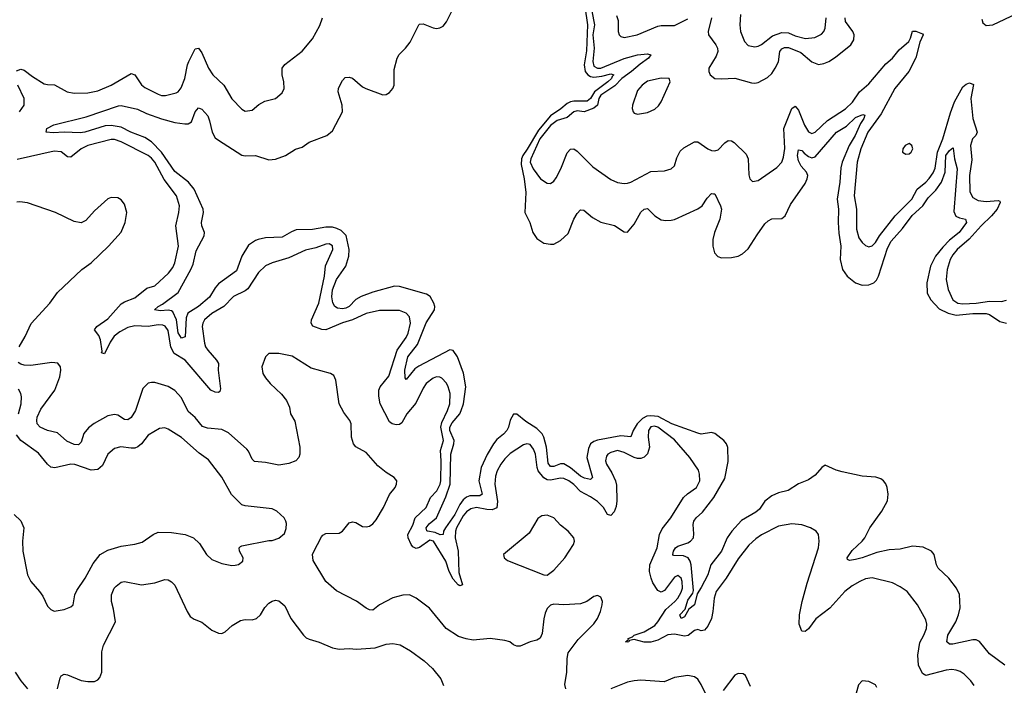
# Model space of a CAD drawing. Header units: inches. Extents: x 2001573 to 2220545, y 644482 to 846830.
# Tile 544 of 656: x 2102224 to 2108098, y 812371 to 816340. Entities that reach past the tile are written whole.
import ezdxf

# ---------------------------------------------------------------- set-up
doc = ezdxf.new("R2010")
doc.units = ezdxf.units.IN
doc.header["$MEASUREMENT"] = 0
doc.layers.add('C1801', color=7, linetype='Continuous')

msp = doc.modelspace()

# ---------------------------------------------------------------- linework, layer by layer
at = {"layer": 'C1801', "color": 5}
for points, elevation in [([(2105579.9, 816530), (2105612.2, 816310), (2105606.3, 816153.7), (2105591.5, 816070), (2105598, 816030), (2105612.3, 816010), (2105630, 816000.8), (2105650, 815997.9), (2105697.5, 816002.5), (2105750, 816016.9), (2105767.9, 816010), (2105758.2, 816001.8), (2105754.3, 815990), (2105732.2, 815970), (2105652.2, 815910), (2105629.8, 815870.2), (2105610, 815853.7), (2105530, 815854.1), (2105510, 815849.9), (2105490, 815840.4), (2105452.5, 815807.5), (2105390, 815766.5), (2105318.6, 815681.4), (2105252.1, 815567.9), (2105224.8, 815530), (2105216.6, 815510), (2105215.6, 815475.6), (2105233.8, 815390), (2105242.8, 815310), (2105237.7, 815190), (2105267.8, 815130), (2105286, 815070), (2105310, 815035.8), (2105350, 815007.2), (2105390, 815001.1), (2105410, 815001.7), (2105450, 815023.1), (2105495.5, 815064.5), (2105529.8, 815150), (2105550, 815184.9), (2105570, 815206), (2105590, 815203.1), (2105641, 815161), (2105690, 815131.5), (2105772.5, 815112.5), (2105830, 815074.9), (2105850, 815073.4), (2105890, 815121.3), (2105930, 815192.2), (2105950, 815210.3), (2105970, 815213.4), (2106013.4, 815170), (2106050, 815146), (2106077.8, 815142.2), (2106110, 815144.4), (2106130, 815149.1), (2106270, 815211.3), (2106294.7, 815230), (2106324.4, 815275.6), (2106350, 815302.4), (2106362, 815302), (2106370, 815300.7), (2106405.4, 815230), (2106410.9, 815210), (2106401.5, 815150), (2106369.2, 815070), (2106359.1, 815030), (2106359.1, 814990), (2106368.9, 814950), (2106388.2, 814928.2), (2106410, 814920.3), (2106470, 814920.8), (2106510, 814930.2), (2106536.2, 814943.8), (2106570, 814972.9), (2106622.6, 815057.4), (2106670, 815121.7), (2106690, 815140.9), (2106710, 815151.8), (2106770, 815154), (2106789.8, 815170.2), (2106822.1, 815237.9), (2106910, 815363.6), (2106922.1, 815390), (2106924.9, 815410), (2106917.2, 815430), (2106886.6, 815466.6), (2106870, 815498), (2106863.9, 815530), (2106870, 815564.2), (2106890, 815560.2), (2106903.5, 815543.5), (2106930, 815523.4), (2106950, 815516.6), (2106970, 815522.2), (2107096.5, 815670), (2107155.8, 815704.2), (2107210, 815756.9), (2107254.1, 815774.1), (2107265.5, 815770), (2107259.5, 815750), (2107239.6, 815720.4), (2107208.8, 815650), (2107171.3, 815590), (2107131, 815490), (2107123.1, 815456.9), (2107117.1, 815370), (2107101.1, 815270), (2107108.1, 815210), (2107105.7, 815130), (2107110, 815066.8), (2107123.3, 814990), (2107119, 814910), (2107131.6, 814850), (2107159.8, 814810), (2107210, 814770.6), (2107250, 814756.7), (2107290, 814757.9), (2107319.6, 814770), (2107334.4, 814785.6), (2107348.1, 814810), (2107401.7, 814978.3), (2107421.8, 815018.2), (2107490, 815095.2), (2107548, 815172), (2107610.7, 815230), (2107642.5, 815277.5), (2107690, 815324.2), (2107723.1, 815370), (2107744.2, 815430), (2107748.6, 815530), (2107770, 815558.8), (2107790, 815574.9), (2107793.4, 815573.4), (2107800.7, 815510), (2107815.7, 815450), (2107795.7, 815195.7), (2107807.7, 815167.7), (2107830, 815157.3), (2107865.5, 815150), (2107872.1, 815130), (2107828.3, 815070), (2107770, 815024.9), (2107730, 814984.1), (2107687.8, 814930), (2107657.1, 814870), (2107635.1, 814770), (2107637, 814710), (2107660.1, 814670), (2107710, 814616), (2107761.9, 814590), (2107810, 814577.7), (2107910, 814587.9), (2107990, 814587.7), (2108010, 814581.5), (2108070, 814540.4), (2108109.8, 814530.2)], 260), ([(2108101.7, 812490), (2108010, 812558.6), (2107950, 812631), (2107930, 812642.4), (2107910, 812642.2), (2107790, 812616.4), (2107770, 812615.8), (2107755.8, 812630), (2107761.4, 812670), (2107809.2, 812750), (2107825.4, 812790), (2107833.6, 812833.6), (2107831.3, 812911.3), (2107812.8, 812950), (2107766.6, 813010), (2107703, 813070), (2107692.4, 813090), (2107678.3, 813150), (2107663.6, 813170), (2107614.4, 813194.4), (2107550, 813200.8), (2107477.1, 813182.9), (2107410, 813178.2), (2107337.3, 813162.7), (2107250, 813130.8), (2107210, 813121.2), (2107174.8, 813114.8), (2107161.3, 813121.3), (2107159.6, 813130), (2107190, 813174), (2107249.7, 813230), (2107265.3, 813250), (2107295.5, 813310), (2107367.7, 813410), (2107401.1, 813470), (2107404.7, 813510), (2107398.7, 813550), (2107391.2, 813571.2), (2107378, 813590), (2107361.3, 813601.3), (2107331.3, 813611.3), (2107250, 813616.9), (2107130, 813643.1), (2107093.7, 813653.7), (2107030, 813682.7), (2107010, 813669.4), (2106970, 813624.2), (2106930, 813596.3), (2106870, 813572.8), (2106807.8, 813532.2), (2106750, 813518.4), (2106710, 813500.7), (2106670, 813469), (2106638.2, 813421.8), (2106615.9, 813404.1), (2106530, 813353.2), (2106472.6, 813290), (2106444.4, 813250), (2106410.1, 813170), (2106347.3, 813090), (2106328.4, 813030), (2106290, 812954.6), (2106264.7, 812915.3), (2106249.3, 812850), (2106216.1, 812823.9), (2106190, 812778.5), (2106170, 812769.9), (2106162.5, 812790), (2106194.3, 812825.7), (2106210, 812878), (2106238.9, 812921.1), (2106243.2, 812936.8), (2106229.5, 813089.5), (2106224.1, 813110), (2106211, 813131), (2106183.3, 813143.3), (2106123.8, 813143.8), (2106120.3, 813150), (2106123.6, 813170), (2106137, 813190), (2106150, 813200.1), (2106210, 813220.7), (2106225.6, 813230), (2106242.7, 813250), (2106246.4, 813273.6), (2106241.3, 813330), (2106245.6, 813350), (2106259.1, 813370), (2106297.5, 813402.5), (2106365.2, 813490), (2106430, 813604.9), (2106450, 813704.7), (2106448.7, 813788.7), (2106440.5, 813810), (2106425.1, 813830), (2106370, 813872.5), (2106350, 813877.4), (2106290, 813868.7), (2106270, 813873.5), (2106115, 813930), (2106033.7, 813973.6), (2105990, 813978.3), (2105965.3, 813974.7), (2105939, 813961), (2105908.4, 813930), (2105884.6, 813890), (2105870, 813851.6), (2105810, 813858), (2105670, 813832), (2105650, 813825.2), (2105629.1, 813810.9), (2105616.5, 813783.5), (2105608.1, 813730), (2105640.6, 813610), (2105630, 813597.8), (2105593.5, 813606.5), (2105570, 813617.9), (2105510, 813666.7), (2105470, 813691.4), (2105450, 813692.3), (2105410, 813674.7), (2105390, 813674.6), (2105376.2, 813696.2), (2105367.6, 813790), (2105351.2, 813850), (2105340.6, 813870), (2105310, 813902.7), (2105243.2, 813943.2), (2105190, 813988.4), (2105170, 813987.9), (2105150, 813952), (2105140.3, 813910), (2105130.1, 813889.9), (2105111.1, 813868.9), (2105070, 813836.2), (2105050.1, 813810), (2105012.1, 813747.9), (2104976.6, 813670), (2104963.8, 813590), (2104982.7, 813510), (2104970, 813499.6), (2104910, 813500.9), (2104890, 813492.4), (2104870, 813475.9), (2104850, 813448.5), (2104820.6, 813390), (2104763.4, 813310), (2104752.5, 813290), (2104749.3, 813270.7), (2104732.2, 813267.8), (2104702.3, 813282.3), (2104657.6, 813290), (2104652.5, 813292.5), (2104648.3, 813310), (2104665.8, 813334.2), (2104710.8, 813370), (2104765.3, 813494.7), (2104792.7, 813570), (2104795.6, 813750), (2104814.5, 813810), (2104816.2, 813830), (2104790.7, 813890), (2104790.5, 813910), (2104804.5, 813935.5), (2104849.6, 813990), (2104858.6, 814010), (2104871.7, 814050), (2104886.1, 814150), (2104871.1, 814231.1), (2104835.2, 814330), (2104810, 814366.6), (2104790, 814372.1), (2104605.3, 814274.7), (2104582, 814258), (2104530, 814194.5), (2104523.5, 814203.5), (2104521.6, 814250), (2104540.1, 814330), (2104597.6, 814402.4), (2104648.2, 814531.8), (2104697.7, 814610), (2104699.7, 814630), (2104695.6, 814650), (2104673.7, 814690), (2104650, 814703.6), (2104490, 814749.3), (2104460.7, 814750), (2104330, 814714.6), (2104261.1, 814690), (2104229.5, 814670.5), (2104190.1, 814629.9), (2104170, 814619), (2104150, 814615), (2104119.8, 814619.8), (2104104.4, 814630), (2104091.4, 814651.4), (2104086.9, 814686.9), (2104089.5, 814729.5), (2104113.3, 814790), (2104170.2, 814869.8), (2104188.4, 814930), (2104189.9, 814970.1), (2104172, 815052), (2104142.2, 815082.2), (2104115.5, 815095.5), (2104090, 815101.7), (2104050, 815103.2), (2103970, 815089.5), (2103874.2, 815085.8), (2103844.7, 815075.3), (2103790, 815043.9), (2103690, 815038.8), (2103646, 815030), (2103630, 815023.7), (2103590, 814994.8), (2103550, 814928.8), (2103518.2, 814841.8), (2103410, 814764.5), (2103390, 814740.6), (2103355.4, 814684.6), (2103290, 814630.4), (2103226.4, 814590), (2103217.5, 814562.5), (2103211.7, 814448.3), (2103190, 814441.4), (2103170, 814473.5), (2103159.1, 814550), (2103137.5, 814597.5), (2103130, 814604.6), (2103110, 814608.4), (2103063.8, 814603.8), (2103027.6, 814610), (2103049.6, 814630), (2103076.7, 814643.3), (2103170, 814712.4), (2103245.8, 814850), (2103258, 814882), (2103277.6, 814962.4), (2103325.2, 815050), (2103327.1, 815070), (2103311.1, 815110), (2103308.4, 815130), (2103320.3, 815190), (2103319.1, 815210), (2103265.4, 815330), (2103231.8, 815371.8), (2103150, 815434.2), (2103069.3, 815550), (2103010.6, 815610.6), (2102970, 815638.1), (2102887.8, 815670), (2102830, 815698.5), (2102770, 815709.5), (2102733.4, 815706.6), (2102612.7, 815670), (2102585.7, 815665.7), (2102490, 815669.9), (2102424.4, 815664.4), (2102382, 815670), (2102385.2, 815690), (2102427.3, 815712.7), (2102619.8, 815760.2), (2102813.7, 815826.3), (2102830, 815828.5), (2102927.1, 815807.1), (2102981, 815781), (2103069.5, 815749.5), (2103150, 815727.2), (2103210, 815718.1), (2103230, 815719.3), (2103249.1, 815730.9), (2103270, 815790.4), (2103290, 815814.6), (2103310, 815806.5), (2103345.9, 815765.9), (2103357.2, 815737.2), (2103371.8, 815670), (2103390, 815636), (2103410, 815620.8), (2103550, 815532.9), (2103570, 815527.9), (2103630.2, 815530.2), (2103710, 815503.2), (2103750, 815507.3), (2103809.1, 815530.9), (2103870, 815567.6), (2103910, 815580.4), (2103950, 815610.3), (2104056, 815650), (2104090, 815677.1), (2104148.9, 815790), (2104148.2, 815830), (2104124.1, 815910), (2104126, 815930), (2104133.5, 815946.5), (2104150, 815978), (2104165.9, 815994.1), (2104190, 815997.4), (2104210, 815990.2), (2104270, 815939.1), (2104288.7, 815928.7), (2104390, 815892.4), (2104410, 815893), (2104430, 815904.9), (2104449.8, 815930.2), (2104457.2, 815950), (2104457.5, 816042.5), (2104475, 816110), (2104487.8, 816132.2), (2104526, 816170), (2104553.9, 816206.1), (2104605.2, 816310), (2104610, 816314), (2104630, 816314.4), (2104690, 816290.3), (2104710, 816287.2), (2104730, 816290.4), (2104750, 816301.6), (2104770, 816328), (2104802, 816390)], 260), ([(2105636.5, 816390), (2105652.2, 816310), (2105642.3, 816250), (2105650.9, 816169.1), (2105643.6, 816090), (2105650, 816063), (2105670, 816050.6), (2105690, 816051.4), (2105830, 816107.5), (2105910, 816130.3), (2105970, 816136.6), (2105989, 816130), (2105975.3, 816110), (2105924.5, 816075.5), (2105873.7, 816030), (2105815.1, 815990), (2105775.2, 815944.8), (2105689.9, 815890.1), (2105678.8, 815870), (2105670, 815830), (2105650, 815811.8), (2105591.2, 815791.2), (2105550, 815796.4), (2105530.3, 815790), (2105490, 815756.1), (2105430, 815738.6), (2105390, 815709.4), (2105327.7, 815630), (2105273.5, 815510), (2105269.7, 815490), (2105286.2, 815450), (2105330, 815391.1), (2105370, 815364.9), (2105390, 815363.1), (2105410, 815376.5), (2105423.5, 815396.5), (2105451.3, 815450), (2105490, 815546.7), (2105510, 815567), (2105530, 815568.8), (2105550, 815556), (2105643, 815463), (2105750, 815386), (2105790, 815368.9), (2105830, 815362.7), (2105850, 815364.4), (2105870, 815370.2), (2105990, 815434), (2106070, 815437.7), (2106109.8, 815450.2), (2106130.9, 815469.1), (2106144.9, 815515.1), (2106165, 815555), (2106185, 815575), (2106250, 815611.8), (2106270, 815611.6), (2106330, 815569.1), (2106350, 815559.6), (2106370, 815556.9), (2106390, 815564.6), (2106430, 815605.7), (2106450, 815619.5), (2106470, 815617.4), (2106486.5, 815606.5), (2106558.4, 815538.4), (2106569.3, 815510), (2106573.8, 815413.8), (2106580.5, 815390), (2106595.9, 815375.9), (2106630, 815380.4), (2106741.3, 815458.7), (2106770, 815490.4), (2106780.5, 815519.5), (2106788.7, 815571.3), (2106781.7, 815690), (2106830, 815810.2), (2106850, 815823.6), (2106870, 815801.1), (2106905.4, 815710), (2106930, 815671.3), (2106950, 815661.2), (2106970, 815668.2), (2107042.2, 815737.8), (2107150, 815809.1), (2107192.7, 815847.3), (2107234.5, 815910), (2107290, 815957.4), (2107390, 816077.2), (2107430.5, 816109.5), (2107470, 816159.5), (2107527.2, 816210), (2107538.8, 816230), (2107550, 816270.5), (2107570, 816271.6), (2107610, 816255.2), (2107613.8, 816250), (2107594.1, 816205.9), (2107570, 816111.6), (2107529.1, 816030), (2107444.4, 815930), (2107362.3, 815777.7), (2107282.6, 815670), (2107241.2, 815570), (2107220.1, 815490), (2107201.8, 815290), (2107216.4, 815210), (2107215.1, 815090), (2107230, 815039.5), (2107250, 815010.3), (2107270, 814992.9), (2107290, 814986), (2107310, 814991.5), (2107330, 815011.6), (2107353.6, 815050), (2107447, 815170), (2107547, 815270), (2107576.9, 815330), (2107629.9, 815370.1), (2107650, 815392), (2107672.9, 815427.1), (2107684.9, 815455.1), (2107698.7, 815550), (2107731.6, 815630), (2107776.5, 815783.5), (2107800.8, 815850), (2107850, 815939.8), (2107870, 815955.5), (2107890, 815962.3), (2107913.9, 815953.9), (2107898.6, 815870), (2107910.1, 815750.1), (2107936.3, 815670), (2107927.9, 815650), (2107907.6, 815630), (2107895.9, 815590), (2107904.8, 815504.8), (2107890.1, 815410.1), (2107892.9, 815312.9), (2107910, 815280.2), (2107941.2, 815261.2), (2107990, 815255.6), (2108062, 815262), (2108070, 815258.4), (2108072.8, 815250), (2108054.3, 815210), (2108020.9, 815170), (2107959.3, 815110), (2107888.5, 815031.5), (2107816.4, 814970), (2107790, 814937.5), (2107774.8, 814910), (2107756.9, 814850), (2107750.8, 814790), (2107763, 814730), (2107791.3, 814670), (2107821.3, 814650), (2107850, 814645.2), (2107930, 814650.1), (2108010, 814662.3), (2108080.4, 814659.7), (2108110, 814667.2)], 280), ([(2106523.2, 816370), (2106520.2, 816310), (2106523.6, 816270), (2106546.9, 816210), (2106570, 816186.7), (2106610, 816178.5), (2106630, 816182), (2106650, 816192.6), (2106715.8, 816244.2), (2106770, 816264.3), (2106810, 816261.5), (2106850, 816242.9), (2106911.6, 816228.4), (2106966.5, 816233.5), (2107006.5, 816253.5), (2107021.6, 816270), (2107029.9, 816290), (2107034.8, 816350)], 340), ([(2107963.6, 816343.6), (2107970, 816321.6), (2107990, 816305.8), (2108030, 816309.4), (2108210, 816395.5)], 320), ([(2102205.7, 816034.3), (2102230, 816044.1), (2102250, 816038.5), (2102300.2, 816000.2), (2102370, 815958), (2102390, 815952.8), (2102431.8, 815951.8), (2102507.3, 815910), (2102550, 815902.6), (2102630, 815903), (2102690, 815915.5), (2102770, 815949.5), (2102890, 816018.6), (2102910, 816011.6), (2102950, 815951.5), (2102970, 815935.9), (2103050, 815895.6), (2103070, 815888.3), (2103093.2, 815886.8), (2103156.9, 815903.1), (2103170, 815910.3), (2103186.4, 815933.6), (2103210, 815988.4), (2103226, 816070), (2103233.9, 816090), (2103270, 816165.5), (2103290, 816170.3), (2103310, 816142.4), (2103350, 816050.4), (2103376.1, 816010), (2103442.6, 815950), (2103490, 815867.7), (2103550, 815805.5), (2103570, 815794.9), (2103610, 815800.5), (2103650, 815833.4), (2103686.2, 815853.8), (2103750, 815870.8), (2103790, 815902.8), (2103802, 815930), (2103800.5, 815970), (2103789.6, 816010), (2103789.8, 816050.2), (2103806.7, 816073.3), (2103910, 816152.2), (2103970, 816226), (2104014.3, 816305.7), (2104029.8, 816350)], 280), ([(2105783.9, 816363.9), (2105795.1, 816335.1), (2105794.8, 816270), (2105799.2, 816250), (2105810, 816238.6), (2105830, 816233.4), (2105906.6, 816250), (2106030, 816300.5), (2106050, 816304.6), (2106130, 816304.2), (2106210, 816344.6)], 320), ([(2106350.8, 816350), (2106330.2, 816270), (2106333.5, 816250), (2106376.3, 816190), (2106386.8, 816170), (2106388.2, 816150), (2106378.4, 816121.6), (2106335.8, 816050), (2106334.4, 816030), (2106342.4, 816010), (2106370, 815989), (2106410, 815986.7), (2106490, 815991.3), (2106590, 815962.8), (2106610, 815960.8), (2106630, 815965.2), (2106684.3, 815995.7), (2106710, 816018.9), (2106731.5, 816050), (2106750, 816088.4), (2106758.5, 816150), (2106770, 816165.1), (2106786.5, 816173.5), (2106810, 816173.3), (2106884.3, 816144.3), (2106950, 816088.4), (2106990, 816073.4), (2107021.3, 816078.7), (2107050, 816091.2), (2107090, 816116.8), (2107183.1, 816190), (2107200.7, 816219.3), (2107202.2, 816250), (2107193.3, 816270), (2107150.6, 816330), (2107149.2, 816350)], 320), ([(2102223.1, 815790), (2102251.5, 815830), (2102251.3, 815870), (2102213.2, 815950)], 280), ([(2107918.5, 812370), (2107897.8, 812397.8), (2107858, 812438), (2107833.6, 812453.6), (2107810, 812461.8), (2107785.3, 812465.3), (2107750, 812461.4), (2107630, 812429.8), (2107610, 812442), (2107586.4, 812490), (2107581.9, 812550), (2107594.1, 812625.9), (2107618.5, 812670), (2107633.5, 812710), (2107634.8, 812734.8), (2107630, 812761.2), (2107579.6, 812850), (2107518.4, 812930), (2107477.4, 812957.4), (2107430, 812981.1), (2107310, 813010.8), (2107270, 813006.2), (2107235.3, 812990), (2107190, 812963.5), (2107145.8, 812930), (2107057.8, 812830), (2106972.4, 812767.6), (2106930, 812708.2), (2106910, 812691.6), (2106890, 812692.7), (2106874.6, 812734.6), (2106875, 812790), (2106891.2, 812870), (2106920.7, 812979.3), (2106989.7, 813190), (2106993.3, 813230), (2106989.5, 813270), (2106975.1, 813290), (2106941.2, 813310), (2106890, 813327.3), (2106830, 813334.2), (2106750, 813318.7), (2106650, 813268.6), (2106615.2, 813244.8), (2106574.2, 813205.8), (2106510, 813125.7), (2106438.6, 813010), (2106379.5, 812930), (2106366.5, 812890), (2106359.5, 812810), (2106351.1, 812770), (2106330, 812723.4), (2106310, 812699.3), (2106290, 812695.3), (2106270, 812704.2), (2106250, 812697), (2106211.7, 812668.3), (2106190, 812662.8), (2106130, 812675.5), (2106090, 812672.3), (2106030, 812639), (2105990, 812627.2), (2105950, 812628.6), (2105890, 812643), (2105862, 812638), (2105858.4, 812630), (2105850, 812627.8), (2105838, 812630), (2105856.6, 812643.4), (2105854.3, 812650), (2105879.3, 812660.7), (2105889.8, 812670), (2105950, 812690.1), (2106012.5, 812727.5), (2106031.7, 812748.3), (2106077.6, 812822.4), (2106131.7, 812870), (2106150, 812891), (2106170, 812925.6), (2106177.8, 812950), (2106176.7, 812990), (2106170, 813009.7), (2106150, 813024.8), (2106130, 813016.5), (2106070, 812936.4), (2106050, 812926.6), (2106030, 812936.9), (2106001.8, 812981.8), (2105990.3, 813010.3), (2105981.3, 813050), (2105983.2, 813090), (2106027.4, 813190), (2106040.3, 813270), (2106055.8, 813304.1), (2106108.7, 813370), (2106184.4, 813490), (2106207.7, 813512.3), (2106260.8, 813550), (2106281, 813590), (2106280.3, 813630), (2106272.8, 813652.8), (2106221.7, 813730), (2106130, 813835), (2106030, 813910.9), (2106010, 813915.6), (2105990, 813912.6), (2105974.5, 813890), (2105973.2, 813850), (2105982, 813790), (2105969.1, 813750.9), (2105949.1, 813730.9), (2105930, 813723.4), (2105910, 813722.5), (2105890, 813728.4), (2105830, 813759.6), (2105790, 813769.9), (2105750, 813759.8), (2105733.1, 813750), (2105723.8, 813736.2), (2105718.9, 813710), (2105725.4, 813690), (2105757.2, 813637.2), (2105779, 813590), (2105785, 813565), (2105787.1, 813470), (2105783.1, 813436.9), (2105770, 813404.8), (2105750, 813383.1), (2105730, 813389.6), (2105707, 813430), (2105670, 813466.6), (2105630, 813494.6), (2105570, 813526.3), (2105530, 813568.8), (2105500.7, 813590), (2105470, 813603.4), (2105450, 813605.9), (2105390, 813593.1), (2105370, 813595.5), (2105350, 813607.3), (2105317.9, 813650), (2105311, 813670), (2105300.4, 813750), (2105290, 813778.9), (2105270, 813805.7), (2105250, 813811.1), (2105230, 813804.8), (2105150, 813752.2), (2105118.1, 813721.9), (2105094.3, 813690), (2105073.3, 813650), (2105062.9, 813617.1), (2105059.4, 813570), (2105073.6, 813466.4), (2105070.9, 813429.1), (2105042.4, 813417.6), (2105010, 813419.2), (2104950, 813431.7), (2104916.3, 813423.7), (2104890, 813404.9), (2104870, 813381.3), (2104830, 813310.7), (2104824, 813290), (2104822.1, 813250), (2104838.9, 813170), (2104843.3, 813043.2), (2104866, 812970), (2104850, 812963.4), (2104839.3, 812970), (2104810, 813004.3), (2104785.9, 813050), (2104765.9, 813110), (2104693.4, 813230), (2104670, 813237), (2104610, 813192), (2104590, 813186.9), (2104570, 813196.6), (2104559.6, 813210), (2104540.9, 813250), (2104539.1, 813270), (2104570, 813326), (2104584.1, 813370), (2104649, 813430), (2104673.9, 813490), (2104711.8, 813530), (2104733.2, 813570), (2104737.1, 813590), (2104738.8, 813710), (2104734.3, 813770), (2104752.7, 813830), (2104736.1, 813910), (2104743.1, 813936.9), (2104776.2, 814010), (2104789.2, 814050), (2104791.1, 814110), (2104780.7, 814150), (2104770, 814172.6), (2104742, 814202), (2104730, 814208.7), (2104710, 814209.8), (2104690, 814203.1), (2104648.5, 814170), (2104630, 814141.7), (2104587, 814053), (2104533, 813990), (2104503.9, 813936.1), (2104490, 813925.3), (2104470, 813923.7), (2104446.6, 813930), (2104430, 813942), (2104375.2, 814050), (2104365.6, 814094.4), (2104367.1, 814130), (2104375, 814150), (2104425.6, 814214.4), (2104476.6, 814370), (2104530, 814445.2), (2104542, 814470), (2104555.2, 814530), (2104550, 814567), (2104529.9, 814589.9), (2104490, 814604.8), (2104370, 814605), (2104290, 814588.4), (2104210.1, 814549.9), (2104150, 814533.1), (2104050, 814491), (2104027.4, 814492.6), (2103972, 814512), (2103961.9, 814530), (2103965.4, 814550), (2104007.8, 814650), (2104043, 814810), (2104047.6, 814872.4), (2104091.6, 814970), (2104090, 814991.2), (2104070, 815002.3), (2104050, 815000.3), (2103990, 814978.5), (2103930, 814964.6), (2103830, 814919.1), (2103730.7, 814889.3), (2103690, 814872.5), (2103648.1, 814831.9), (2103584.8, 814735.2), (2103570, 814723.4), (2103499.7, 814690), (2103442, 814630), (2103370, 814587.9), (2103327.1, 814550), (2103316.6, 814530), (2103313.4, 814510), (2103325.9, 814410), (2103332.8, 814390), (2103346.5, 814370), (2103398.8, 814310), (2103410.1, 814290), (2103408.8, 814250), (2103421.4, 814138.6), (2103417.9, 814122.1), (2103410, 814116.8), (2103390, 814119.1), (2103364.9, 814130), (2103210.5, 814310.5), (2103145, 814350), (2103126.4, 814386.4), (2103110, 814485.8), (2103091.8, 814511.8), (2103077.9, 814517.9), (2103050, 814520.3), (2102990, 814509.9), (2102910, 814514.2), (2102870, 814505.3), (2102821.4, 814478.6), (2102787.5, 814452.5), (2102764, 814416), (2102730, 814348), (2102712.9, 814352.9), (2102715.9, 814364.1), (2102706.7, 814430), (2102696.4, 814456.5), (2102671.1, 814490), (2102683.9, 814510), (2102750, 814555.4), (2102830, 814646), (2102850, 814658), (2102910, 814680.9), (2102981.7, 814738.3), (2103030, 814753.5), (2103111.3, 814828.7), (2103137.2, 814862.8), (2103149.8, 814890), (2103171.9, 814990), (2103156.4, 815110), (2103174.1, 815190), (2103177.3, 815230), (2103158.8, 815290), (2103086.2, 815386.2), (2103030.4, 815490), (2103010, 815514), (2102990, 815530.5), (2102830, 815611.9), (2102790, 815624.9), (2102770, 815625.2), (2102630, 815590.3), (2102590, 815569.3), (2102530, 815519.8), (2102510, 815522.3), (2102471.8, 815551.8), (2102430, 815555.9), (2102210, 815506.2)], 280), ([(2102220.9, 814390), (2102257.3, 814450), (2102292.7, 814527.3), (2102403.1, 814650), (2102450, 814712.6), (2102594.7, 814850), (2102649.9, 814890.1), (2102754, 814990), (2102830, 815072.7), (2102853.3, 815130), (2102863.1, 815190), (2102850, 815239.5), (2102830, 815265.6), (2102810, 815276.9), (2102770, 815278.9), (2102750, 815271.1), (2102670, 815199.7), (2102618.3, 815141.7), (2102590, 815127.7), (2102550, 815136.8), (2102437, 815190), (2102270, 815248.7), (2102225.4, 815254.6), (2102207.8, 815252.2)], 320), ([(2105482.6, 812350), (2105475.9, 812375.9), (2105487.6, 812450), (2105489, 812530), (2105496.3, 812563.7), (2105555.7, 812644.3), (2105650, 812738), (2105670.8, 812770), (2105688.3, 812810), (2105699.7, 812850), (2105700.7, 812870), (2105690, 812897.2), (2105670, 812906), (2105650, 812899.5), (2105606.8, 812870), (2105570, 812857.4), (2105469.8, 812849.8), (2105410, 812853.6), (2105390, 812849.4), (2105370, 812829.3), (2105358.2, 812801.8), (2105350, 812768), (2105341.3, 812678.7), (2105328.4, 812651.6), (2105310, 812639.8), (2105270, 812629.8), (2105210, 812604.5), (2105190, 812603.9), (2105170, 812612.4), (2105147.3, 812630), (2105118.8, 812638.8), (2105030, 812649.8), (2104930, 812640.3), (2104887.2, 812647.2), (2104842.6, 812662.6), (2104768.5, 812708.5), (2104667.8, 812830), (2104590, 812891), (2104550, 812910.9), (2104510, 812908.5), (2104450, 812892), (2104370, 812849.7), (2104330, 812819.7), (2104310, 812820.9), (2104290, 812830.8), (2104233, 812873), (2104114.6, 812934.6), (2104051.1, 812990), (2103975.2, 813115.2), (2103971.2, 813150), (2103975.8, 813164.2), (2104024.1, 813255.9), (2104033.1, 813266.9), (2104050, 813275), (2104130, 813277.8), (2104150, 813290.2), (2104190, 813339.6), (2104210, 813346.2), (2104230, 813341.1), (2104270, 813318.5), (2104290, 813315.2), (2104310, 813320.2), (2104330, 813333.8), (2104350, 813358), (2104395, 813430), (2104430.9, 813509.1), (2104463.1, 813550), (2104472.4, 813570), (2104473, 813590), (2104457, 813610), (2104410, 813639.8), (2104359.9, 813679.9), (2104290, 813759.3), (2104230, 813793.2), (2104215, 813810), (2104203.4, 813850), (2104201.1, 813930), (2104192.7, 813950), (2104157.5, 813997.4), (2104129, 814050), (2104110.9, 814190.9), (2104098.7, 814218.7), (2104079, 814230), (2103962.3, 814262.3), (2103850, 814333), (2103770, 814349.8), (2103710.4, 814349.7), (2103690, 814329.3), (2103668.1, 814270), (2103675.5, 814230), (2103690, 814204.2), (2103718.5, 814170), (2103786.4, 814106.4), (2103815.8, 814070), (2103833.8, 814030), (2103840.3, 813990), (2103865.2, 813945.2), (2103894.3, 813790), (2103895.6, 813750), (2103890.2, 813729.8), (2103871.1, 813708.9), (2103830, 813693.3), (2103770, 813683.8), (2103690, 813699.8), (2103625.4, 813705.4), (2103610, 813719.5), (2103590, 813767), (2103579.7, 813779.7), (2103470, 813877), (2103430, 813897), (2103343.9, 813903.9), (2103314.3, 813914.3), (2103270, 813966.8), (2103230, 814003.5), (2103190, 814084.8), (2103150, 814127.9), (2103110, 814152.8), (2103030, 814175.5), (2103010, 814177.3), (2102990, 814171.5), (2102959.3, 814140.7), (2102915.8, 814010), (2102890, 813967.4), (2102870, 813952.9), (2102850, 813955.8), (2102810, 813980.7), (2102790, 813985.5), (2102750, 813977.7), (2102668.5, 813931.5), (2102634.6, 813905.4), (2102607.6, 813872.4), (2102590, 813820.9), (2102574.5, 813805.5), (2102550, 813806.6), (2102506.3, 813826.3), (2102450, 813877.1), (2102390, 813890.6), (2102346, 813910), (2102327.5, 813930), (2102325.4, 813950), (2102329.3, 813970), (2102350, 814017.2), (2102434.3, 814130), (2102463.1, 814210), (2102469.7, 814249.7), (2102468, 814270), (2102450.7, 814290.7), (2102416, 814296), (2102290, 814278.5), (2102250, 814279.6), (2102230, 814284.9), (2102216, 814296)], 320), ([(2102217.5, 813990), (2102232.3, 814050), (2102235.8, 814090), (2102231.1, 814110), (2102216.1, 814136.1)], 340), ([(2102190.3, 813390), (2102231.6, 813351.6), (2102249.2, 813310), (2102241.8, 813230), (2102242.3, 813170), (2102270.6, 813029.4), (2102290, 812990.5), (2102343, 812930), (2102361.7, 812901.7), (2102390, 812842.8), (2102410, 812822), (2102430, 812813.4), (2102490, 812822.8), (2102530, 812839.1), (2102542.7, 812850), (2102554, 812910), (2102564.4, 812935.6), (2102614.7, 813010), (2102662.9, 813097.1), (2102704, 813150), (2102750, 813176.2), (2102830, 813201.2), (2102910, 813212.9), (2102955.2, 813224.8), (2103019.5, 813270), (2103050, 813283.2), (2103130, 813282.4), (2103210.7, 813270), (2103260.4, 813250), (2103297.3, 813217.3), (2103338.9, 813150), (2103370, 813120.3), (2103430, 813096.4), (2103490, 813084.9), (2103510, 813087.3), (2103530, 813090.7), (2103556, 813110), (2103557, 813130), (2103536, 813170), (2103534, 813190), (2103542, 813198), (2103550, 813202.8), (2103710, 813234), (2103730, 813234.4), (2103770, 813248.5), (2103803.3, 813276.7), (2103813.8, 813306.2), (2103814.8, 813334.8), (2103812.7, 813350), (2103801.2, 813370), (2103757.2, 813410), (2103730, 813422.9), (2103570, 813440.5), (2103550, 813447.6), (2103487.7, 813507.7), (2103430, 813611.5), (2103350, 813715.1), (2103295.4, 813755.4), (2103190, 813848), (2103110, 813898), (2103090, 813906), (2103058.6, 813901.4), (2102990, 813862), (2102950.1, 813809.9), (2102928.3, 813791.8), (2102910, 813784.8), (2102890, 813784.5), (2102827, 813793), (2102790, 813783), (2102750.2, 813749.8), (2102718.3, 813681.7), (2102690, 813658.4), (2102650, 813654), (2102552.6, 813687.4), (2102530, 813689.8), (2102432.8, 813667.2), (2102410, 813671.6), (2102390, 813688.8), (2102335.8, 813755.9), (2102230, 813829.8), (2102205.1, 813865.1)], 340), ([(2102449.8, 812350), (2102464.6, 812415.4), (2102472.4, 812427.6), (2102490, 812436.9), (2102510, 812433), (2102590, 812400.1), (2102630, 812393.1), (2102670, 812393.4), (2102690, 812403.1), (2102702.3, 812417.7), (2102713.3, 812450), (2102715, 812570), (2102723.7, 812610), (2102795.1, 812750), (2102784.7, 812824.7), (2102772.6, 812870), (2102772.2, 812910), (2102788.4, 812950), (2102798.7, 812961.3), (2102830, 812986), (2102849.8, 812990.2), (2102950, 812970.2), (2103030, 812982.3), (2103090, 813002.4), (2103110, 813000.3), (2103130, 812988.4), (2103150, 812968.2), (2103223.1, 812810), (2103241.6, 812781.6), (2103265, 812764.9), (2103310, 812747.2), (2103370, 812698.7), (2103410, 812680.9), (2103430, 812680.3), (2103450, 812689), (2103492.4, 812727.6), (2103541.9, 812758.1), (2103570, 812764.1), (2103610, 812762), (2103637.4, 812770), (2103659.8, 812790), (2103685.9, 812834.1), (2103710, 812860.9), (2103730, 812873.1), (2103750, 812878.7), (2103770, 812874), (2103805.5, 812845.5), (2103842.3, 812770), (2103917.6, 812670), (2103933.6, 812653.6), (2103950, 812644.9), (2104010, 812627.1), (2104090, 812594.4), (2104130, 812586.3), (2104190, 812590.3), (2104233.9, 812586.1), (2104344.9, 812595.1), (2104410, 812615.5), (2104450, 812619.5), (2104492.9, 812612.9), (2104556.3, 812576.3), (2104636.6, 812516.6), (2104686, 812470), (2104736.5, 812410), (2104751.8, 812370)], 320), ([(2102198, 812450), (2102230, 812397.1), (2102270.4, 812350)], 320), ([(2106317.4, 812317.4), (2106290, 812375.6), (2106270, 812406.6), (2106250, 812421.7), (2106210, 812429.8), (2106130, 812417.7), (2106067.8, 812392.2), (2105930, 812400.7), (2105890, 812397.8), (2105850, 812388.9), (2105750, 812349.8)], 320), ([(2106583.9, 812363.9), (2106554.5, 812430), (2106540.1, 812440.1), (2106510, 812442), (2106490, 812432), (2106420.6, 812339.4)], 320), ([(2107337.8, 812357.8), (2107330, 812374), (2107290, 812394), (2107250, 812397.2), (2107226.9, 812373.1), (2107161.7, 812138.3)], 320)]:
    msp.add_lwpolyline(points, dxfattribs=dict(at, elevation=elevation))
at = {"layer": 'C1801', "color": 5, "elevation": 320}
for points in [[(2106051.6, 815991.6), (2105970, 815972.8), (2105936.6, 815950), (2105910, 815917.8), (2105879, 815830), (2105877.2, 815810), (2105883.1, 815790), (2105890, 815783.1), (2105910, 815777.2), (2105970, 815787.3), (2106013.1, 815806.9), (2106034, 815826), (2106050, 815849), (2106104.2, 815970), (2106099, 815990)], [(2107530, 815602), (2107506.4, 815590), (2107493, 815570), (2107490.7, 815550.7), (2107510, 815538.4), (2107530, 815540.3), (2107542.9, 815550), (2107551.9, 815570), (2107546, 815590)], [(2105370, 813386.2), (2105339, 813381), (2105315.2, 813364.8), (2105262.9, 813277.1), (2105110.8, 813150), (2105114, 813130), (2105134.9, 813114.9), (2105350, 813028.5), (2105370, 813028.2), (2105410, 813057), (2105475.3, 813130), (2105528.6, 813210), (2105534, 813230), (2105529.7, 813250), (2105496.9, 813290), (2105450, 813325.8), (2105410, 813368.7)]]:
    msp.add_lwpolyline(points, close=True, dxfattribs=at)

doc.saveas('drawing.dxf')
